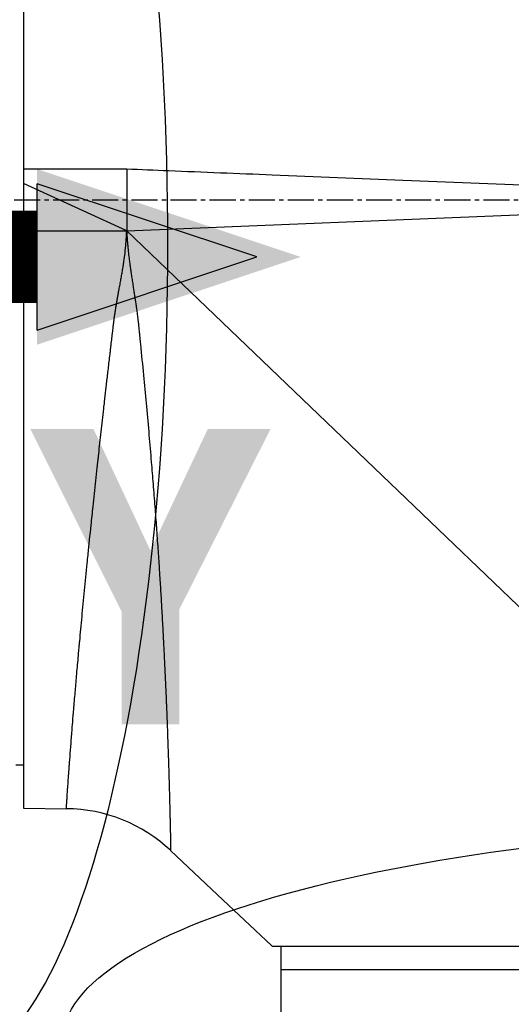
# Model space of a CAD drawing. Header units: millimetres. Extents: x 0 to 4378, y 0 to 2376.
# Tile 454 of 656: x 1445 to 1477, y 1817 to 1881. Entities that reach past the tile are written whole.
import ezdxf

# ---------------------------------------------------------------- set-up
doc = ezdxf.new("R2010")
doc.units = ezdxf.units.MM
doc.header["$LTSCALE"] = 0.2
doc.linetypes.add('CENTER2', pattern=[1.125, 0.75, -0.125, 0.125, -0.125])
for name, color, linetype in [('02_Center Line', 1, 'CENTER2'), ('07_Special Line2', 76, 'Continuous'), ('13_After Rev.Num.', 6, 'Continuous')]:
    doc.layers.add(name, color=color, linetype=linetype)
doc.styles.add('Rainbow-5.0 Style', font='malgunsl.ttf')

# ---------------------------------------------------------------- blocks, each defined once
blk = doc.blocks.new('A$C078f5041')
for p, q in [((-166.4, 1408.645), (-166.4, 1329.683)), ((-159.7, 1371.2), (-166.4, 1371.2)), ((-159.7, 1371.2), (-159.701, 1367.2)), ((-159.701, 1367.2), (-166.4, 1370.28)), ((-159.701, 1367.2), (-113.145, 1369.1)), ((-166.4, 1367.2), (-159.701, 1367.2)), ((-159.701, 1367.2), (-111.221, 1320.7)), ((-166.4, 1332.487), (-166.9, 1332.479)), ((-166.4, 1329.683), (-163.619, 1329.658)), ((-153.8, 1324.064), (-156.849, 1326.936)), ((-153.8, 1324.067), (-153.8, 1324.064)), ((-153.8, 1324.067), (-150.3, 1320.768)), ((-71.7, 1320.7), (-150.227, 1320.7)), ((-149.7, 1320.7), (-149.7, 1314.7)), ((-71.7, 1319.2), (-149.7, 1319.2))]:
    blk.add_line(p, q)
blk.add_arc((-163.707, 1319.659), 10, 46.70019, 89.5)
for major_axis, ratio, start_param, end_param in [((0.685, -0.645), 0.008693, 1.464682, 1.570872), ((-0.685, 0.645), 0.008695, 4.606273, 4.712465)]:
    blk.add_ellipse((-150.306, 1320.762), major_axis=major_axis, ratio=ratio, start_param=start_param, end_param=end_param)
for points, knots in [([(-152.461, 1409.981), (-152.463, 1409.983), (-152.46, 1409.98), (-152.454, 1409.974), (-152.448, 1409.968), (-152.439, 1409.959), (-152.426, 1409.947), (-152.414, 1409.934), (-152.398, 1409.919), (-152.378, 1409.899), (-152.359, 1409.88), (-152.336, 1409.857), (-152.308, 1409.83), (-152.282, 1409.803), (-152.251, 1409.772), (-152.215, 1409.737), (-152.202, 1409.723), (-152.187, 1409.709), (-152.172, 1409.694), (-152.161, 1409.683), (-152.15, 1409.672), (-152.139, 1409.661), (-152.098, 1409.62), (-152.052, 1409.575), (-152.001, 1409.524), (-151.951, 1409.474), (-151.896, 1409.42), (-151.836, 1409.36), (-151.828, 1409.352), (-151.82, 1409.344), (-151.812, 1409.337), (-151.779, 1409.304), (-151.745, 1409.269), (-151.708, 1409.233), (-151.705, 1409.229), (-151.701, 1409.226), (-151.697, 1409.222), (-151.629, 1409.154), (-151.556, 1409.081), (-151.476, 1409.003), (-151.426, 1408.952), (-151.373, 1408.9), (-151.318, 1408.845), (-151.288, 1408.815), (-151.258, 1408.785), (-151.227, 1408.755), (-151.189, 1408.716), (-151.149, 1408.677), (-151.108, 1408.636), (-151.011, 1408.54), (-150.908, 1408.437), (-150.798, 1408.327), (-150.764, 1408.294), (-150.73, 1408.259), (-150.695, 1408.225), (-150.615, 1408.146), (-150.533, 1408.063), (-150.447, 1407.978), (-150.415, 1407.946), (-150.382, 1407.914), (-150.35, 1407.881), (-150.226, 1407.758), (-150.096, 1407.629), (-149.959, 1407.492), (-149.957, 1407.49), (-149.955, 1407.488), (-149.952, 1407.486), (-149.817, 1407.351), (-149.676, 1407.21), (-149.527, 1407.062), (-149.5, 1407.035), (-149.473, 1407.008), (-149.445, 1406.981), (-149.333, 1406.869), (-149.218, 1406.755), (-149.099, 1406.636), (-149.062, 1406.599), (-149.024, 1406.561), (-148.986, 1406.523), (-148.891, 1406.429), (-148.794, 1406.332), (-148.695, 1406.233), (-148.645, 1406.184), (-148.594, 1406.134), (-148.544, 1406.083), (-148.526, 1406.066), (-148.51, 1406.05), (-148.494, 1406.034), (-148.479, 1406.018), (-148.463, 1406.003), (-148.446, 1405.986), (-148.434, 1405.974), (-148.421, 1405.961), (-148.407, 1405.947), (-148.401, 1405.941), (-148.395, 1405.935), (-148.389, 1405.929), (-148.308, 1405.848), (-148.226, 1405.767), (-148.144, 1405.685), (-148.067, 1405.608), (-147.988, 1405.53), (-147.91, 1405.452), (-147.747, 1405.289), (-147.582, 1405.125), (-147.417, 1404.961), (-147.251, 1404.795), (-147.084, 1404.629), (-146.917, 1404.463), (-146.747, 1404.294), (-146.578, 1404.125), (-146.409, 1403.956), (-146.37, 1403.918), (-146.332, 1403.88), (-146.294, 1403.841), (-146.185, 1403.733), (-146.076, 1403.625), (-145.968, 1403.517), (-145.902, 1403.451), (-145.836, 1403.385), (-145.77, 1403.319), (-145.593, 1403.143), (-145.417, 1402.968), (-145.243, 1402.794), (-145.147, 1402.698), (-145.051, 1402.603), (-144.956, 1402.508), (-144.779, 1402.332), (-144.603, 1402.157), (-144.43, 1401.984), (-144.253, 1401.808), (-144.079, 1401.634), (-143.906, 1401.462), (-143.773, 1401.329), (-143.641, 1401.198), (-143.511, 1401.068), (-143.504, 1401.061), (-143.498, 1401.054), (-143.491, 1401.047), (-143.32, 1400.877), (-143.152, 1400.71), (-142.987, 1400.545), (-142.813, 1400.371), (-142.642, 1400.201), (-142.474, 1400.034), (-142.426, 1399.986), (-142.379, 1399.939), (-142.331, 1399.891), (-142.164, 1399.724), (-142, 1399.561), (-141.841, 1399.402), (-141.678, 1399.239), (-141.519, 1399.081), (-141.365, 1398.928), (-141.209, 1398.772), (-141.058, 1398.621), (-140.911, 1398.475), (-140.763, 1398.327), (-140.619, 1398.184), (-140.48, 1398.046), (-140.46, 1398.025), (-140.439, 1398.004), (-140.418, 1397.984), (-140.296, 1397.861), (-140.177, 1397.743), (-140.063, 1397.629), (-139.931, 1397.498), (-139.805, 1397.372), (-139.686, 1397.253), (-139.564, 1397.132), (-139.449, 1397.017), (-139.341, 1396.909), (-139.301, 1396.869), (-139.262, 1396.83), (-139.224, 1396.792), (-139.119, 1396.687), (-139.02, 1396.589), (-138.928, 1396.497), (-138.914, 1396.483), (-138.899, 1396.468), (-138.885, 1396.454), (-138.852, 1396.421), (-138.82, 1396.39), (-138.789, 1396.359), (-138.771, 1396.341), (-138.753, 1396.323), (-138.736, 1396.306), (-138.712, 1396.282), (-138.689, 1396.259), (-138.667, 1396.236), (-138.655, 1396.225), (-138.644, 1396.214), (-138.633, 1396.203), (-138.63, 1396.2), (-138.629, 1396.199), (-138.628, 1396.198), (-138.627, 1396.197), (-138.626, 1396.196), (-138.623, 1396.193), (-138.62, 1396.19), (-138.614, 1396.183), (-138.601, 1396.171), (-138.355, 1395.926), (-138.109, 1395.68), (-137.862, 1395.433), (-137.737, 1395.309), (-137.612, 1395.184), (-137.486, 1395.059), (-137.02, 1394.593), (-136.551, 1394.125), (-136.08, 1393.656), (-135.654, 1393.231), (-135.226, 1392.804), (-134.798, 1392.376), (-134.751, 1392.329), (-134.703, 1392.282), (-134.656, 1392.235), (-134.442, 1392.021), (-134.227, 1391.806), (-134.012, 1391.592), (-133.51, 1391.091), (-133.007, 1390.589), (-132.503, 1390.086), (-132.207, 1389.791), (-131.91, 1389.494), (-131.614, 1389.198), (-131.404, 1388.989), (-131.194, 1388.779), (-130.984, 1388.57), (-130.787, 1388.374), (-130.591, 1388.177), (-130.394, 1387.981), (-129.848, 1387.436), (-129.303, 1386.892), (-128.759, 1386.349), (-128.617, 1386.207), (-128.476, 1386.066), (-128.335, 1385.925), (-127.929, 1385.52), (-127.524, 1385.116), (-127.12, 1384.712), (-126.969, 1384.562), (-126.818, 1384.411), (-126.667, 1384.261), (-126.257, 1383.851), (-125.848, 1383.443), (-125.44, 1383.036), (-125.288, 1382.884), (-125.136, 1382.732), (-124.984, 1382.58), (-124.913, 1382.51), (-124.843, 1382.439), (-124.772, 1382.369), (-124.182, 1381.78), (-123.595, 1381.193), (-123.01, 1380.609), (-122.96, 1380.56), (-122.911, 1380.51), (-122.861, 1380.46), (-122.432, 1380.032), (-122.004, 1379.605), (-121.579, 1379.18), (-121.427, 1379.028), (-121.274, 1378.876), (-121.123, 1378.725), (-120.542, 1378.145), (-119.964, 1377.568), (-119.391, 1376.995), (-119.26, 1376.865), (-119.13, 1376.735), (-119, 1376.605), (-118.711, 1376.316), (-118.423, 1376.029), (-118.136, 1375.742), (-117.834, 1375.441), (-117.533, 1375.14), (-117.234, 1374.841), (-117.174, 1374.781), (-117.115, 1374.722), (-117.055, 1374.663), (-116.463, 1374.071), (-115.876, 1373.484), (-115.294, 1372.903), (-115.231, 1372.84), (-115.168, 1372.777), (-115.105, 1372.715), (-114.96, 1372.57), (-114.815, 1372.425), (-114.671, 1372.281), (-114.181, 1371.792), (-113.695, 1371.306), (-113.213, 1370.825), (-113.119, 1370.732), (-113.026, 1370.639), (-112.934, 1370.546)], [0.0000208, 0.0000208, 0.0000208, 0.0000208, 0.0158804, 0.0158804, 0.0158804, 0.0314941, 0.0314941, 0.0314941, 0.0466963, 0.0466963, 0.0466963, 0.0616667, 0.0616667, 0.0616667, 0.0762857, 0.0762857, 0.0762857, 0.0820479, 0.0820479, 0.0820479, 0.0859853, 0.0859853, 0.0859853, 0.1005462, 0.1005462, 0.1005462, 0.1147453, 0.1147453, 0.1147453, 0.1165521, 0.1165521, 0.1165521, 0.1241981, 0.1241981, 0.1241981, 0.125, 0.125, 0.125, 0.1391728, 0.1391728, 0.1391728, 0.1482001, 0.1482001, 0.1482001, 0.1529972, 0.1529972, 0.1529972, 0.1589987, 0.1589987, 0.1589987, 0.1732494, 0.1732494, 0.1732494, 0.1776036, 0.1776036, 0.1776036, 0.1875, 0.1875, 0.1875, 0.1911709, 0.1911709, 0.1911709, 0.2049605, 0.2049605, 0.2049605, 0.2051836, 0.2051836, 0.2051836, 0.21875, 0.21875, 0.21875, 0.2212271, 0.2212271, 0.2212271, 0.2312401, 0.2312401, 0.2312401, 0.234375, 0.234375, 0.234375, 0.2421875, 0.2421875, 0.2421875, 0.2460938, 0.2460938, 0.2460938, 0.2474252, 0.2474252, 0.2474252, 0.2487118, 0.2487118, 0.2487118, 0.2496161, 0.2496161, 0.2496161, 0.25, 0.25, 0.25, 0.2548856, 0.2548856, 0.2548856, 0.2595383, 0.2595383, 0.2595383, 0.2692434, 0.2692434, 0.2692434, 0.2790515, 0.2790515, 0.2790515, 0.2890122, 0.2890122, 0.2890122, 0.2912742, 0.2912742, 0.2912742, 0.2976908, 0.2976908, 0.2976908, 0.3016122, 0.3016122, 0.3016122, 0.3121303, 0.3121303, 0.3121303, 0.3179228, 0.3179228, 0.3179228, 0.3287012, 0.3287012, 0.3287012, 0.3396932, 0.3396932, 0.3396932, 0.3481944, 0.3481944, 0.3481944, 0.3486379, 0.3486379, 0.3486379, 0.3598073, 0.3598073, 0.3598073, 0.3716181, 0.3716181, 0.3716181, 0.375, 0.375, 0.375, 0.3869913, 0.3869913, 0.3869913, 0.3992411, 0.3992411, 0.3992411, 0.4116457, 0.4116457, 0.4116457, 0.424265, 0.424265, 0.424265, 0.4261619, 0.4261619, 0.4261619, 0.4375, 0.4375, 0.4375, 0.4505935, 0.4505935, 0.4505935, 0.463876, 0.463876, 0.463876, 0.46875, 0.46875, 0.46875, 0.4822259, 0.4822259, 0.4822259, 0.484375, 0.484375, 0.484375, 0.4893023, 0.4893023, 0.4893023, 0.4921875, 0.4921875, 0.4921875, 0.4960938, 0.4960938, 0.4960938, 0.4980469, 0.4980469, 0.4980469, 0.4986572, 0.4986572, 0.4986572, 0.4992676, 0.4992676, 0.4992676, 0.5, 0.5, 0.5, 0.5143265, 0.5143265, 0.5143265, 0.5215625, 0.5215625, 0.5215625, 0.5485034, 0.5485034, 0.5485034, 0.5728868, 0.5728868, 0.5728868, 0.5755775, 0.5755775, 0.5755775, 0.5877727, 0.5877727, 0.5877727, 0.6162648, 0.6162648, 0.6162648, 0.6330476, 0.6330476, 0.6330476, 0.6449132, 0.6449132, 0.6449132, 0.656049, 0.656049, 0.656049, 0.6869268, 0.6869268, 0.6869268, 0.6949503, 0.6949503, 0.6949503, 0.717991, 0.717991, 0.717991, 0.7265974, 0.7265974, 0.7265974, 0.75, 0.75, 0.75, 0.7587448, 0.7587448, 0.7587448, 0.7627993, 0.7627993, 0.7627993, 0.7967746, 0.7967746, 0.7967746, 0.7996666, 0.7996666, 0.7996666, 0.8246287, 0.8246287, 0.8246287, 0.833564, 0.833564, 0.833564, 0.8677436, 0.8677436, 0.8677436, 0.8755356, 0.8755356, 0.8755356, 0.8928106, 0.8928106, 0.8928106, 0.9110136, 0.9110136, 0.9110136, 0.9146293, 0.9146293, 0.9146293, 0.9506659, 0.9506659, 0.9506659, 0.9545641, 0.9545641, 0.9545641, 0.9635596, 0.9635596, 0.9635596, 0.9941009, 0.9941009, 0.9941009, 1, 1, 1, 1]), ([(-152.255, 1410.19), (-152.255, 1410.19), (-152.168, 1410.102), (-151.823, 1409.757), (-151.566, 1409.501), (-151.007, 1408.942), (-150.749, 1408.683), (-150.073, 1408.008), (-149.632, 1407.567), (-148.859, 1406.793), (-148.562, 1406.497), (-146.042, 1403.977), (-143.013, 1400.948), (-138.409, 1396.344), (-137.449, 1395.384), (-135.963, 1393.898), (-135.449, 1393.384), (-133.813, 1391.748), (-132.672, 1390.607), (-130.919, 1388.854), (-130.319, 1388.254), (-128.4, 1386.335), (-127.067, 1385.002), (-125.371, 1383.307), (-125.025, 1382.96), (-124.319, 1382.254), (-123.961, 1381.896), (-123.24, 1381.175), (-122.878, 1380.813), (-121.659, 1379.594), (-120.799, 1378.734), (-119.043, 1376.979), (-118.147, 1376.082), (-116.937, 1374.873), (-116.626, 1374.561), (-115.729, 1373.664), (-115.143, 1373.079), (-114.064, 1372), (-113.573, 1371.509), (-112.988, 1370.924), (-112.895, 1370.83), (-112.724, 1370.66), (-112.649, 1370.585), (-112.483, 1370.418), (-112.394, 1370.33), (-112.252, 1370.188), (-112.201, 1370.137), (-112.096, 1370.032), (-112.046, 1369.982), (-111.864, 1369.8), (-111.742, 1369.678), (-111.442, 1369.378), (-111.319, 1369.255), (-111.087, 1369.023), (-110.943, 1368.878), (-110.612, 1368.548), (-110.476, 1368.411), (-110.274, 1368.21), (-110.224, 1368.16), (-110.135, 1368.071), (-110.027, 1367.963), (-109.746, 1367.682), (-109.592, 1367.527), (-109.306, 1367.242), (-109.186, 1367.123), (-108.984, 1366.92), (-108.907, 1366.843), (-108.705, 1366.641), (-108.583, 1366.519), (-106.77, 1364.706), (-105.092, 1363.027), (-102.635, 1360.571), (-101.854, 1359.79), (-100.327, 1358.263), (-99.581, 1357.517), (-98.479, 1356.415), (-98.12, 1356.057), (-97.062, 1354.998), (-96.364, 1354.3), (-94.346, 1352.283), (-93.037, 1350.973), (-90.563, 1348.5), (-89.391, 1347.327), (-88.113, 1346.049), (-87.978, 1345.915), (-87.71, 1345.647), (-87.577, 1345.514), (-87.313, 1345.249), (-87.188, 1345.125), (-85.952, 1343.889), (-84.779, 1342.715), (-83.493, 1341.43), (-83.274, 1341.211), (-82.957, 1340.893), (-82.857, 1340.794), (-82.593, 1340.53), (-82.428, 1340.364), (-82.144, 1340.081), (-82.026, 1339.963), (-81.803, 1339.74), (-81.698, 1339.635), (-81.441, 1339.377), (-81.287, 1339.224), (-80.936, 1338.873), (-80.739, 1338.675), (-80.353, 1338.289), (-80.164, 1338.101), (-79.814, 1337.751), (-79.653, 1337.59), (-79.347, 1337.284), (-79.202, 1337.139), (-78.87, 1336.807), (-78.685, 1336.621), (-78.187, 1336.124), (-77.877, 1335.813), (-77.289, 1335.226), (-77.013, 1334.949), (-76.223, 1334.16), (-75.726, 1333.663), (-74.837, 1332.774), (-74.44, 1332.377), (-73.733, 1331.67), (-73.419, 1331.355), (-72.86, 1330.797), (-72.612, 1330.549), (-72.173, 1330.11), (-71.979, 1329.916), (-71.636, 1329.573), (-71.485, 1329.422), (-70.842, 1328.779), (-70.458, 1328.395), (-70.166, 1328.103), (-70.136, 1328.073), (-70.008, 1327.945), (-69.933, 1327.87), (-69.858, 1327.795), (-69.84, 1327.777), (-69.815, 1327.751), (-69.809, 1327.746), (-69.809, 1327.746)], [-65.722169, -65.722169, -65.722169, -65.722169, -62.031487, -62.031487, -58.338756, -58.338756, -55.879853, -55.879853, -52.598147, -52.598147, -50.727335, -50.727335, -37.463141, -37.463141, -34.099083, -34.099083, -32.353511, -32.353511, -28.594411, -28.594411, -26.668972, -26.668972, -22.482567, -22.482567, -21.407846, -21.407846, -20.305538, -20.305538, -19.195523, -19.195523, -16.579733, -16.579733, -13.871633, -13.871633, -12.933021, -12.933021, -11.170861, -11.170861, -9.691103, -9.691103, -9.409822, -9.409822, -9.177731, -9.177731, -8.904003, -8.904003, -8.749378, -8.749378, -8.584793, -8.584793, -8.151236, -8.151236, -7.849406, -7.849406, -7.58232, -7.58232, -7.395073, -7.395073, -7.305232, -7.305232, -7.25344, -7.25344, -7.185996, -7.185996, -7.134968, -7.134968, -7.10336, -7.10336, -7.05618, -7.05618, -6.401955, -6.401955, -6.095755, -6.095755, -5.801185, -5.801185, -5.658718, -5.658718, -5.379628, -5.379628, -4.847074, -4.847074, -4.358082, -4.358082, -4.300239, -4.300239, -4.242832, -4.242832, -4.18603, -4.18603, -3.687784, -3.687784, -3.583851, -3.583851, -3.53625, -3.53625, -3.454867, -3.454867, -3.396463, -3.396463, -3.344487, -3.344487, -3.26809, -3.26809, -3.168336, -3.168336, -3.071553, -3.071553, -2.987712, -2.987712, -2.910471, -2.910471, -2.810406, -2.810406, -2.636803, -2.636803, -2.47522, -2.47522, -2.166968, -2.166968, -1.897063, -1.897063, -1.660768, -1.660768, -1.453936, -1.453936, -1.273271, -1.273271, -1.115084, -1.115084, -0.558531, -0.558531, -0.48901, -0.48901, -0.246248, -0.246248, -0.124709, -0.124709, 0, 0, 0, 0]), ([(-152.658, 1408.845), (-152.658, 1408.845), (-152.589, 1408.776), (-152.454, 1408.641), (-152.428, 1408.615), (-152.399, 1408.587), (-152.368, 1408.556), (-152.359, 1408.547), (-152.35, 1408.538), (-152.341, 1408.529), (-152.25, 1408.438), (-152.14, 1408.328), (-152.011, 1408.2), (-151.981, 1408.17), (-151.951, 1408.14), (-151.919, 1408.108), (-151.799, 1407.989), (-151.665, 1407.856), (-151.518, 1407.709), (-151.458, 1407.649), (-151.395, 1407.586), (-151.33, 1407.521), (-151.196, 1407.387), (-151.052, 1407.244), (-150.899, 1407.091), (-150.798, 1406.991), (-150.694, 1406.887), (-150.586, 1406.779), (-150.45, 1406.644), (-150.308, 1406.502), (-150.161, 1406.356), (-150.012, 1406.207), (-149.858, 1406.053), (-149.697, 1405.893), (-149.573, 1405.769), (-149.445, 1405.641), (-149.314, 1405.511), (-149.109, 1405.307), (-148.897, 1405.095), (-148.678, 1404.876), (-148.576, 1404.774), (-148.472, 1404.671), (-148.367, 1404.566), (-147.816, 1404.017), (-147.225, 1403.426), (-146.598, 1402.801), (-146.47, 1402.674), (-146.341, 1402.544), (-146.21, 1402.414), (-145.907, 1402.112), (-145.598, 1401.803), (-145.281, 1401.487), (-144.82, 1401.027), (-144.345, 1400.553), (-143.857, 1400.066), (-143.824, 1400.033), (-143.791, 1399.999), (-143.757, 1399.966), (-142.816, 1399.027), (-141.83, 1398.042), (-140.807, 1397.02), (-140.28, 1396.494), (-139.743, 1395.959), (-139.198, 1395.415), (-138.866, 1395.082), (-138.53, 1394.747), (-138.191, 1394.409), (-138.098, 1394.316), (-138.005, 1394.223), (-137.911, 1394.129), (-137.014, 1393.233), (-136.097, 1392.318), (-135.164, 1391.386), (-134.936, 1391.158), (-134.707, 1390.93), (-134.477, 1390.7), (-133.668, 1389.892), (-132.848, 1389.073), (-132.019, 1388.245), (-131.647, 1387.873), (-131.274, 1387.501), (-130.899, 1387.126), (-130.198, 1386.426), (-129.492, 1385.721), (-128.78, 1385.01), (-128.26, 1384.49), (-127.736, 1383.967), (-127.211, 1383.442), (-126.633, 1382.865), (-126.053, 1382.286), (-125.471, 1381.704), (-125.426, 1381.659), (-125.38, 1381.614), (-125.335, 1381.568), (-124.707, 1380.94), (-124.076, 1380.31), (-123.442, 1379.677), (-122.999, 1379.234), (-122.554, 1378.79), (-122.109, 1378.345), (-121.281, 1377.519), (-120.451, 1376.689), (-119.618, 1375.857), (-119.315, 1375.555), (-119.012, 1375.252), (-118.709, 1374.948), (-118.37, 1374.61), (-118.031, 1374.272), (-117.692, 1373.933), (-117.049, 1373.29), (-116.405, 1372.647), (-115.76, 1372.003), (-115.602, 1371.845), (-115.444, 1371.687), (-115.286, 1371.529), (-114.727, 1370.971), (-114.169, 1370.413), (-113.61, 1369.854)], [0, 0, 0, 0, 0.0537956, 0.0537956, 0.0537956, 0.0641526, 0.0641526, 0.0641526, 0.0671031, 0.0671031, 0.0671031, 0.0962427, 0.0962427, 0.0962427, 0.1029277, 0.1029277, 0.1029277, 0.1283424, 0.1283424, 0.1283424, 0.1387919, 0.1387919, 0.1387919, 0.1604613, 0.1604613, 0.1604613, 0.1747111, 0.1747111, 0.1747111, 0.1925966, 0.1925966, 0.1925966, 0.2106779, 0.2106779, 0.2106779, 0.224751, 0.224751, 0.224751, 0.2467042, 0.2467042, 0.2467042, 0.2569246, 0.2569246, 0.2569246, 0.3103939, 0.3103939, 0.3103939, 0.3213335, 0.3213335, 0.3213335, 0.3465771, 0.3465771, 0.3465771, 0.383319, 0.383319, 0.383319, 0.385823, 0.385823, 0.385823, 0.4564224, 0.4564224, 0.4564224, 0.4927866, 0.4927866, 0.4927866, 0.5149844, 0.5149844, 0.5149844, 0.5210907, 0.5210907, 0.5210907, 0.5796468, 0.5796468, 0.5796468, 0.5939582, 0.5939582, 0.5939582, 0.6443491, 0.6443491, 0.6443491, 0.6669229, 0.6669229, 0.6669229, 0.7090924, 0.7090924, 0.7090924, 0.7399622, 0.7399622, 0.7399622, 0.7738644, 0.7738644, 0.7738644, 0.7765034, 0.7765034, 0.7765034, 0.8130598, 0.8130598, 0.8130598, 0.8386624, 0.8386624, 0.8386624, 0.886194, 0.886194, 0.886194, 0.9034842, 0.9034842, 0.9034842, 0.9227702, 0.9227702, 0.9227702, 0.9593497, 0.9593497, 0.9593497, 0.9683233, 0.9683233, 0.9683233, 1, 1, 1, 1]), ([(-152.446, 1408.4), (-152.446, 1408.4), (-152.446, 1408.4), (-151.668, 1407.623), (-151.215, 1407.169), (-150.465, 1406.42), (-150.289, 1406.243), (-148.611, 1404.565), (-146.516, 1402.47), (-143.379, 1399.333), (-142.656, 1398.611), (-140.145, 1396.099), (-138.245, 1394.199), (-135.21, 1391.164), (-134.121, 1390.075), (-130.426, 1386.38), (-127.733, 1383.688), (-123.502, 1379.456), (-121.999, 1377.953), (-118.861, 1374.815), (-117.224, 1373.179), (-115.181, 1371.135), (-114.782, 1370.737), (-114.185, 1370.14), (-113.987, 1369.942), (-113.69, 1369.644), (-113.586, 1369.541), (-113.299, 1369.254), (-113.125, 1369.08), (-112.858, 1368.813), (-112.766, 1368.721), (-112.503, 1368.458), (-112.333, 1368.287), (-110.118, 1366.073), (-108.338, 1364.293), (-104.404, 1360.36), (-102.826, 1358.782), (-100.539, 1356.495), (-99.819, 1355.775), (-96.353, 1352.309), (-93.649, 1349.604), (-90.494, 1346.45), (-89.943, 1345.899), (-88.346, 1344.302), (-87.313, 1343.269), (-85.371, 1341.326), (-84.457, 1340.412), (-82.746, 1338.702), (-81.945, 1337.901), (-80.483, 1336.439), (-79.814, 1335.77), (-78.609, 1334.565), (-78.067, 1334.023), (-76.642, 1332.598), (-75.808, 1331.763), (-74.511, 1330.467), (-74.008, 1329.964), (-73.236, 1329.192), (-72.941, 1328.896), (-72.298, 1328.253), (-72.001, 1327.957), (-71.702, 1327.658), (-71.626, 1327.582), (-71.551, 1327.506), (-71.532, 1327.487), (-71.506, 1327.462), (-71.5, 1327.456), (-71.5, 1327.456)], [-18.405376, -18.405376, -18.405376, -18.405376, -17.174018, -17.174018, -16.364664, -16.364664, -16.133716, -16.133716, -14.283941, -14.283941, -13.757986, -13.757986, -12.511155, -12.511155, -11.8371, -11.8371, -10.260637, -10.260637, -9.40491, -9.40491, -8.48439, -8.48439, -8.259902, -8.259902, -8.1488, -8.1488, -8.092873, -8.092873, -8.006359, -8.006359, -7.960882, -7.960882, -7.87659, -7.87659, -6.866375, -6.866375, -6.187342, -6.187342, -5.873647, -5.873647, -4.670335, -4.670335, -4.41319, -4.41319, -3.917697, -3.917697, -3.458578, -3.458578, -3.03293, -3.03293, -2.653825, -2.653825, -2.321682, -2.321682, -1.740389, -1.740389, -1.304988, -1.304988, -0.979062, -0.979062, -0.489003, -0.489003, -0.244295, -0.244295, -0.122108, -0.122108, 0, 0, 0, 0]), ([(-113.353, 1369.308), (-113.751, 1369.325), (-114.148, 1369.341), (-114.681, 1369.362), (-114.815, 1369.368), (-117.802, 1369.49), (-120.653, 1369.606), (-126.654, 1369.851), (-129.803, 1369.98), (-135.891, 1370.228), (-138.83, 1370.348), (-144.599, 1370.584), (-147.429, 1370.699), (-152.501, 1370.906), (-154.743, 1370.998), (-157.89, 1371.126), (-158.795, 1371.163), (-159.7, 1371.2)], [0.0541532, 0.0541532, 0.0541532, 0.0541532, 0.0784835, 0.0784835, 0.0867456, 0.0867456, 0.2613208, 0.2613208, 0.4541563, 0.4541563, 0.6340543, 0.6340543, 0.8073484, 0.8073484, 0.944586, 0.944586, 1, 1, 1, 1]), ([(-163.619, 1329.658), (-163.619, 1329.658), (-163.619, 1329.672), (-163.615, 1329.726), (-163.613, 1329.767), (-163.606, 1329.874), (-163.602, 1329.941), (-163.592, 1330.101), (-163.586, 1330.194), (-163.577, 1330.322), (-163.576, 1330.346), (-163.571, 1330.418), (-163.568, 1330.469), (-163.556, 1330.644), (-163.547, 1330.778), (-163.527, 1331.068), (-163.517, 1331.224), (-163.493, 1331.564), (-163.48, 1331.75), (-163.455, 1332.103), (-163.443, 1332.267), (-163.43, 1332.444), (-163.429, 1332.451), (-163.428, 1332.464), (-163.428, 1332.47), (-163.409, 1332.723), (-163.39, 1332.983), (-163.348, 1333.533), (-163.325, 1333.825), (-163.277, 1334.441), (-163.251, 1334.768), (-163.203, 1335.366), (-163.181, 1335.633), (-163.156, 1335.928), (-163.155, 1335.948), (-163.124, 1336.326), (-163.092, 1336.697), (-163.031, 1337.422), (-163, 1337.773), (-162.936, 1338.515), (-162.901, 1338.906), (-162.847, 1339.508), (-162.829, 1339.71), (-162.8, 1340.029), (-162.79, 1340.142), (-162.771, 1340.35), (-162.762, 1340.443), (-162.706, 1341.052), (-162.656, 1341.585), (-162.552, 1342.682), (-162.498, 1343.246), (-162.385, 1344.399), (-162.327, 1344.989), (-162.248, 1345.77), (-162.23, 1345.948), (-162.21, 1346.15), (-162.208, 1346.174), (-162.143, 1346.809), (-162.079, 1347.436), (-161.971, 1348.478), (-161.928, 1348.884), (-161.827, 1349.843), (-161.768, 1350.399), (-161.677, 1351.247), (-161.646, 1351.532), (-161.599, 1351.962), (-161.584, 1352.106), (-161.56, 1352.323), (-161.546, 1352.449), (-161.532, 1352.576), (-161.524, 1352.649), (-161.522, 1352.668), (-161.468, 1353.162), (-161.414, 1353.649), (-161.304, 1354.634), (-161.248, 1355.133), (-161.174, 1355.789), (-161.157, 1355.939), (-161.083, 1356.595), (-161.024, 1357.11), (-160.954, 1357.721), (-160.944, 1357.809), (-160.899, 1358.203), (-160.863, 1358.513), (-160.809, 1358.982), (-160.791, 1359.139), (-160.763, 1359.375), (-160.754, 1359.454), (-160.74, 1359.573), (-160.731, 1359.65), (-160.722, 1359.727), (-160.718, 1359.767), (-160.718, 1359.767), (-160.699, 1359.932), (-160.681, 1360.082), (-160.648, 1360.363), (-160.633, 1360.494), (-160.616, 1360.639), (-160.613, 1360.663), (-160.597, 1360.803), (-160.584, 1360.909), (-160.572, 1361.01), (-160.571, 1361.017), (-160.565, 1361.066), (-160.561, 1361.108), (-160.55, 1361.192), (-160.545, 1361.235), (-160.535, 1361.32), (-160.53, 1361.362), (-160.52, 1361.443), (-160.516, 1361.48), (-160.511, 1361.517), (-160.51, 1361.521), (-160.508, 1361.542), (-160.506, 1361.557), (-160.503, 1361.578), (-160.502, 1361.585), (-160.501, 1361.594), (-160.501, 1361.597), (-160.5, 1361.601), (-160.5, 1361.602), (-160.5, 1361.604), (-160.5, 1361.604), (-160.499, 1361.605), (-160.499, 1361.606), (-160.489, 1361.684), (-160.476, 1361.77), (-160.448, 1361.951), (-160.433, 1362.043), (-160.406, 1362.208), (-160.394, 1362.278), (-160.368, 1362.433), (-160.353, 1362.519), (-160.323, 1362.69), (-160.308, 1362.773), (-160.278, 1362.939), (-160.263, 1363.022), (-160.245, 1363.121), (-160.242, 1363.134), (-160.231, 1363.198), (-160.222, 1363.249), (-160.207, 1363.327), (-160.202, 1363.353), (-160.195, 1363.393), (-160.193, 1363.406), (-160.188, 1363.433), (-160.185, 1363.448), (-160.161, 1363.577), (-160.14, 1363.691), (-160.099, 1363.914), (-160.079, 1364.024), (-160.041, 1364.242), (-160.022, 1364.35), (-160.001, 1364.475), (-159.997, 1364.497), (-159.975, 1364.629), (-159.958, 1364.734), (-159.925, 1364.946), (-159.909, 1365.051), (-159.886, 1365.206), (-159.878, 1365.262), (-159.87, 1365.318), (-159.87, 1365.32), (-159.842, 1365.526), (-159.817, 1365.723), (-159.774, 1366.115), (-159.756, 1366.31), (-159.726, 1366.698), (-159.714, 1366.891), (-159.704, 1367.121), (-159.702, 1367.16), (-159.701, 1367.2)], [0, 0, 0, 0, 0.028234, 0.028234, 0.056819, 0.056819, 0.085617, 0.085617, 0.114723, 0.114723, 0.121112, 0.121112, 0.133906, 0.133906, 0.163346, 0.163346, 0.192685, 0.192685, 0.223434, 0.223434, 0.248047, 0.248047, 0.249023, 0.249023, 0.25, 0.25, 0.28204, 0.28204, 0.314528, 0.314528, 0.347767, 0.347767, 0.373166, 0.373166, 0.375, 0.375, 0.408009, 0.408009, 0.4375, 0.4375, 0.46875, 0.46875, 0.484375, 0.484375, 0.493022, 0.493022, 0.5, 0.5, 0.538244, 0.538244, 0.576293, 0.576293, 0.614004, 0.614004, 0.625, 0.625, 0.626439, 0.626439, 0.663999, 0.663999, 0.6875, 0.6875, 0.71875, 0.71875, 0.734375, 0.734375, 0.742187, 0.742187, 0.746094, 0.749023, 0.749023, 0.75, 0.75, 0.777439, 0.777439, 0.804554, 0.804554, 0.8125, 0.8125, 0.839283, 0.839283, 0.84375, 0.84375, 0.859375, 0.859375, 0.867187, 0.867187, 0.871094, 0.871094, 0.873047, 0.874878, 0.874878, 0.875, 0.875, 0.879762, 0.879762, 0.884532, 0.884532, 0.885526, 0.885526, 0.8903, 0.8903, 0.890625, 0.890625, 0.892844, 0.892844, 0.895438, 0.895438, 0.898437, 0.898437, 0.901916, 0.901916, 0.902344, 0.902344, 0.904297, 0.904297, 0.905273, 0.905273, 0.905762, 0.905762, 0.906006, 0.906006, 0.906128, 0.906128, 0.90625, 0.90625, 0.912629, 0.912629, 0.918178, 0.918178, 0.921875, 0.921875, 0.926033, 0.926033, 0.929687, 0.929687, 0.933063, 0.933063, 0.933594, 0.933594, 0.935547, 0.935547, 0.936523, 0.936523, 0.937012, 0.937012, 0.9375, 0.9375, 0.942143, 0.942143, 0.946949, 0.946949, 0.952035, 0.952035, 0.953125, 0.953125, 0.958683, 0.958683, 0.964876, 0.964876, 0.968506, 0.968506, 0.96875, 0.96875, 0.978272, 0.978272, 0.987962, 0.987962, 0.997909, 0.997909, 1, 1, 1, 1]), ([(-159.701, 1367.2), (-159.695, 1367.057), (-159.688, 1366.91), (-159.67, 1366.617), (-159.659, 1366.471), (-159.634, 1366.174), (-159.619, 1366.023), (-159.587, 1365.716), (-159.569, 1365.56), (-159.547, 1365.376), (-159.544, 1365.35), (-159.54, 1365.318), (-159.539, 1365.311), (-159.526, 1365.21), (-159.512, 1365.105), (-159.484, 1364.893), (-159.469, 1364.786), (-159.443, 1364.605), (-159.432, 1364.533), (-159.406, 1364.351), (-159.388, 1364.237), (-159.353, 1364.005), (-159.335, 1363.887), (-159.297, 1363.646), (-159.278, 1363.523), (-159.257, 1363.39), (-159.256, 1363.385), (-159.24, 1363.281), (-159.225, 1363.188), (-159.196, 1363.002), (-159.182, 1362.909), (-159.154, 1362.727), (-159.141, 1362.638), (-159.114, 1362.459), (-159.101, 1362.371), (-159.084, 1362.251), (-159.079, 1362.217), (-159.058, 1362.07), (-159.044, 1361.967), (-159.025, 1361.833), (-159.02, 1361.794), (-159.007, 1361.696), (-159, 1361.639), (-158.99, 1361.561), (-158.987, 1361.536), (-158.982, 1361.5), (-158.981, 1361.489), (-158.979, 1361.472), (-158.978, 1361.464), (-158.977, 1361.455), (-158.976, 1361.45), (-158.976, 1361.445), (-158.975, 1361.435), (-158.973, 1361.418), (-158.968, 1361.371), (-158.964, 1361.339), (-158.957, 1361.267), (-158.953, 1361.229), (-158.947, 1361.178), (-158.947, 1361.171), (-158.942, 1361.126), (-158.938, 1361.084), (-158.931, 1361.017), (-158.928, 1360.994), (-158.923, 1360.94), (-158.92, 1360.91), (-158.911, 1360.822), (-158.905, 1360.763), (-158.895, 1360.667), (-158.892, 1360.634), (-158.887, 1360.584), (-158.885, 1360.567), (-158.882, 1360.541), (-158.881, 1360.527), (-158.88, 1360.514), (-158.879, 1360.505), (-158.878, 1360.499), (-158.862, 1360.337), (-158.846, 1360.179), (-158.819, 1359.904), (-158.807, 1359.786), (-158.791, 1359.63), (-158.788, 1359.592), (-158.718, 1358.889), (-158.654, 1358.232), (-158.534, 1356.975), (-158.478, 1356.373), (-158.366, 1355.152), (-158.31, 1354.534), (-158.206, 1353.342), (-158.157, 1352.767), (-158.109, 1352.191), (-158.108, 1352.183), (-158.067, 1351.688), (-158.028, 1351.214), (-157.952, 1350.25), (-157.914, 1349.762), (-157.842, 1348.818), (-157.808, 1348.361), (-157.743, 1347.451), (-157.711, 1347), (-157.651, 1346.117), (-157.622, 1345.686), (-157.584, 1345.109), (-157.575, 1344.954), (-157.54, 1344.405), (-157.516, 1344.018), (-157.47, 1343.257), (-157.448, 1342.882), (-157.403, 1342.091), (-157.38, 1341.679), (-157.337, 1340.881), (-157.317, 1340.496), (-157.28, 1339.779), (-157.264, 1339.445), (-157.248, 1339.114), (-157.248, 1339.109), (-157.227, 1338.68), (-157.208, 1338.268), (-157.172, 1337.457), (-157.154, 1337.058), (-157.134, 1336.569), (-157.13, 1336.468), (-157.11, 1335.977), (-157.095, 1335.598), (-157.066, 1334.839), (-157.052, 1334.461), (-157.038, 1334.077), (-157.038, 1334.057), (-157.036, 1334.013), (-157.035, 1333.989), (-157.027, 1333.739), (-157.019, 1333.513), (-157.007, 1333.159), (-157.003, 1333.03), (-156.991, 1332.67), (-156.984, 1332.44), (-156.974, 1332.108), (-156.971, 1332.004), (-156.967, 1331.891), (-156.967, 1331.881), (-156.967, 1331.871), (-156.966, 1331.869), (-156.965, 1331.815), (-156.963, 1331.758), (-156.96, 1331.634), (-156.958, 1331.568), (-156.953, 1331.427), (-156.951, 1331.352), (-156.948, 1331.227), (-156.946, 1331.179), (-156.943, 1331.048), (-156.94, 1330.963), (-156.935, 1330.786), (-156.933, 1330.694), (-156.928, 1330.507), (-156.925, 1330.412), (-156.921, 1330.255), (-156.92, 1330.195), (-156.918, 1330.129), (-156.918, 1330.122), (-156.915, 1330.013), (-156.913, 1329.914), (-156.908, 1329.728), (-156.906, 1329.641), (-156.902, 1329.475), (-156.9, 1329.397), (-156.898, 1329.308), (-156.898, 1329.293), (-156.895, 1329.205), (-156.894, 1329.138), (-156.892, 1329.04), (-156.891, 1329.007), (-156.889, 1328.93), (-156.888, 1328.888), (-156.887, 1328.828), (-156.886, 1328.809), (-156.885, 1328.781), (-156.885, 1328.772), (-156.885, 1328.758), (-156.885, 1328.754), (-156.885, 1328.746), (-156.885, 1328.743), (-156.885, 1328.738), (-156.885, 1328.738), (-156.882, 1328.636), (-156.88, 1328.543), (-156.876, 1328.368), (-156.875, 1328.285), (-156.873, 1328.191), (-156.872, 1328.174), (-156.871, 1328.08), (-156.869, 1328.009), (-156.868, 1327.939), (-156.867, 1327.935), (-156.867, 1327.896), (-156.866, 1327.862), (-156.865, 1327.815), (-156.865, 1327.799), (-156.864, 1327.776), (-156.864, 1327.769), (-156.864, 1327.758), (-156.864, 1327.751), (-156.864, 1327.745), (-156.864, 1327.741), (-156.864, 1327.74), (-156.862, 1327.661), (-156.861, 1327.59), (-156.858, 1327.467), (-156.857, 1327.414), (-156.855, 1327.315), (-156.855, 1327.269), (-156.853, 1327.207), (-156.853, 1327.187), (-156.852, 1327.155), (-156.852, 1327.142), (-156.852, 1327.125), (-156.852, 1327.12), (-156.851, 1327.061), (-156.85, 1327.02), (-156.849, 1326.961), (-156.849, 1326.944), (-156.849, 1326.937), (-156.849, 1326.936), (-156.849, 1326.936)], [0, 0, 0, 0, 0.0077515, 0.0077515, 0.0151382, 0.0151382, 0.0224914, 0.0224914, 0.0298103, 0.0298103, 0.0310059, 0.0310059, 0.03125, 0.03125, 0.0375583, 0.0375583, 0.0433115, 0.0433115, 0.046875, 0.046875, 0.0521801, 0.0521801, 0.0572633, 0.0572633, 0.0622559, 0.0622559, 0.0625, 0.0625, 0.0656616, 0.0656616, 0.0690422, 0.0690422, 0.0725887, 0.0725887, 0.0764779, 0.0764779, 0.078125, 0.078125, 0.0835819, 0.0835819, 0.0859375, 0.0859375, 0.0898438, 0.0898438, 0.0917969, 0.0917969, 0.0927734, 0.0927734, 0.0932617, 0.0935059, 0.0935059, 0.09375, 0.09375, 0.0963252, 0.0963252, 0.0989531, 0.0989531, 0.1012001, 0.1012001, 0.1015625, 0.1015625, 0.1034275, 0.1034275, 0.1043487, 0.1043487, 0.1054688, 0.1054688, 0.1074219, 0.1074219, 0.1083984, 0.1083984, 0.1088867, 0.1088867, 0.1091309, 0.1092529, 0.1092529, 0.109375, 0.109375, 0.1171875, 0.1171875, 0.1230469, 0.1230469, 0.125, 0.125, 0.1573058, 0.1573058, 0.1875, 0.1875, 0.2192442, 0.2192442, 0.2495117, 0.2495117, 0.25, 0.25, 0.2720212, 0.2720212, 0.2955584, 0.2955584, 0.3185888, 0.3185888, 0.3423793, 0.3423793, 0.3661699, 0.3661699, 0.375, 0.375, 0.3978045, 0.3978045, 0.4210108, 0.4210108, 0.4480318, 0.4480318, 0.4748323, 0.4748323, 0.4995117, 0.4995117, 0.5, 0.5, 0.5273194, 0.5273194, 0.5552061, 0.5552061, 0.5625, 0.5625, 0.5910429, 0.5910429, 0.6213763, 0.6213763, 0.6230469, 0.6230469, 0.625, 0.625, 0.6448386, 0.6448386, 0.65625, 0.65625, 0.6769332, 0.6769332, 0.6865234, 0.6865234, 0.6873779, 0.6873779, 0.6875, 0.6875, 0.6962086, 0.6962086, 0.7049064, 0.7049064, 0.7135719, 0.7135719, 0.71875, 0.71875, 0.7272972, 0.7272972, 0.7358977, 0.7358977, 0.7443463, 0.7443463, 0.7495117, 0.7495117, 0.75, 0.75, 0.7596072, 0.7596072, 0.7693096, 0.7693096, 0.7791354, 0.7791354, 0.78125, 0.78125, 0.791267, 0.791267, 0.796875, 0.796875, 0.8046875, 0.8046875, 0.8085938, 0.8085938, 0.8105469, 0.8105469, 0.8115234, 0.8115234, 0.8122559, 0.8122559, 0.8125, 0.8125, 0.8264006, 0.8264006, 0.8405567, 0.8405567, 0.84375, 0.84375, 0.8583824, 0.8583824, 0.859375, 0.859375, 0.8671875, 0.8671875, 0.8710938, 0.8710938, 0.8730469, 0.8730469, 0.8740234, 0.8747559, 0.8747559, 0.875, 0.875, 0.8914391, 0.8914391, 0.90625, 0.90625, 0.921875, 0.921875, 0.9301049, 0.9301049, 0.9361592, 0.9361592, 0.9385903, 0.9385903, 0.9658247, 0.9658247, 0.9934929, 0.9934929, 0.9999925, 0.9999925, 0.9999925, 0.9999925])]:
    blk.add_open_spline(points, degree=3, knots=knots)
blk.add_open_spline([(-156.849, 1326.936), (-156.849, 1326.936), (-156.849, 1326.936), (-156.849, 1326.936)], degree=3)
at = {"layer": '02_Center Line', "ltscale": 11.288275}
blk.add_line((-215.278, 1369.2), (-46.879, 1369.2), dxfattribs=at)
blk = doc.blocks.new('A$C19ebd0c3_1234')
blk.add_ellipse((0, 0), major_axis=(53.194, 0), ratio=0.263273)
blk = doc.blocks.new('A$C46360d6a')
at = {"layer": '07_Special Line2'}
blk.add_hatch(color=256, dxfattribs=at).paths.add_polyline_path([(49.156, 0), (34.9, 4.752), (34.9, -4.752)])
for p, q in [((34.9, -3.96), (34.9, 3.96)), ((46.78, 0), (34.9, 3.96)), ((34.9, -3.96), (46.78, 0))]:
    blk.add_line(p, q, dxfattribs=at)
at = {"layer": '07_Special Line2', "const_width": 5}
blk.add_lwpolyline([(34.9, 0), (0, 0)], dxfattribs=at)
at = {"layer": '07_Special Line2', "insert": (34.529, -17.308), "char_height": 16, "attachment_point": 4, "style": 'Rainbow-5.0 Style'}
blk.add_mtext('{\\fMalgun Gothic Semilight|b1|i0|c129|p50;Y}', dxfattribs=at)

msp = doc.modelspace()

# ---------------------------------------------------------------- block references
at = {"xscale": 1.2, "yscale": 1.2, "zscale": 1.2}
msp.add_blockref('A$C46360d6a', (1404.744, 1865.415), dxfattribs=at)
msp.add_blockref('A$C078f5041', (1612.144, 499.915))
at = {"layer": '13_After Rev.Num.', "rotation": 90}
msp.add_blockref('A$C19ebd0c3_1234', (1441.089, 1866.231), dxfattribs=at)
at = {"layer": '13_After Rev.Num.'}
msp.add_blockref('A$C19ebd0c3_1234', (1501.44, 1814.427), dxfattribs=at)

doc.saveas('drawing.dxf')
